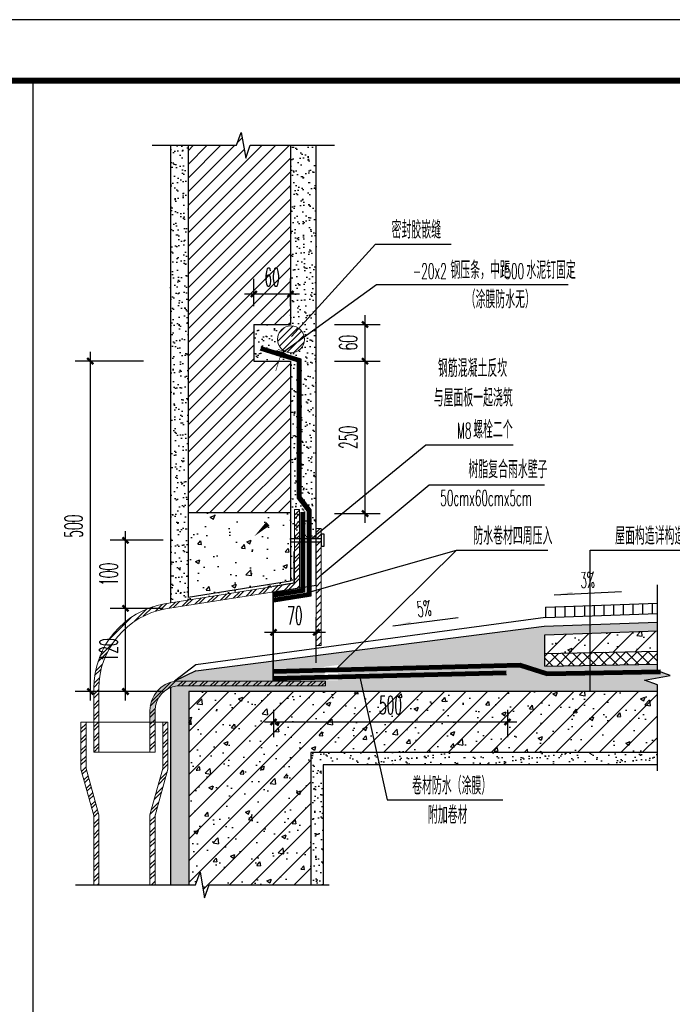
# Model space of a CAD drawing. Extents: x 1779708 to 7299578, y -1121471 to 88434.
# Tile 944 of 1056: x 6943745 to 6944814, y -938887 to -937273. Entities that reach past the tile are written whole.
import ezdxf

# ---------------------------------------------------------------- set-up
doc = ezdxf.new("R2010")
doc.units = 0
doc.header["$LTSCALE"] = 1000
doc.header["$MEASUREMENT"] = 0
doc.linetypes.add('CONTINOUS', pattern=[0])
doc.linetypes.add('DASH', pattern=[0.35, 0.25, -0.1])
doc.layers.get('0').update_dxf_attribs({"linetype": 'CONTINUOUS'})
doc.layers.get('Defpoints').update_dxf_attribs({"linetype": 'CONTINUOUS'})
for name, color, linetype in [('DIM_LEAD', 3, 'CONTINUOUS'), ('DIM_SYMB', 3, 'CONTINUOUS'), ('GROUND', 2, 'CONTINOUS'), ('PUB_DIM', 3, 'CONTINUOUS'), ('PUB_HATCH', 8, 'CONTINUOUS'), ('PUB_TEXT', 7, 'CONTINUOUS'), ('PUB_TITLE', 4, 'CONTINUOUS'), ('SURFACE', 6, 'CONTINUOUS'), ('WALL', 255, 'CONTINUOUS'), ('可见线', 6, 'CONTINUOUS'), ('水专业', 6, 'CONTINUOUS')]:
    doc.layers.add(name, color=color, linetype=linetype)
doc.styles.add('_TCH_DIM', font='SIMPLEX.shx', dxfattribs={"width": 0.7, "bigfont": 'GBCBIG.shx'})
doc.styles.add('_TCH_DIM_T3', font='SIMPLEX.shx', dxfattribs={"width": 0.4941176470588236, "bigfont": 'GBCBIG.shx'})
doc.dimstyles.new('_TCH_ARCH&&10', dxfattribs={"dimtxt": 29.75, "dimasz": 10, "dimexe": 25, "dimexo": 30, "dimgap": 12.625, "dimtad": 1, "dimdec": 0, "dimzin": 0, "dimdsep": 46, "dimtxsty": '_TCH_DIM_T3', "dimblk": 'ARCHTICK', "dimcen": 0.09, "dimdle": 15, "dimclrt": 7, "dimazin": 2, "dimtfac": 1, "dimtdec": 0, "dimtix": 1, "dimtmove": 2, "dimatfit": 3, "dimfxl": 250, "dimtolj": 1, "dimtzin": 0, "dimarcsym": 0})
pattern_1 = [(37.50000000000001, (6986152.086704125, -1354368.881029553), (-0.6299335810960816, 19.26823769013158), [0, -15.2, 0, -17, 0, -16.25]), (7.499999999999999, (6986152.086704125, -1354368.881029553), (17.69776705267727, 28.2214606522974), [0, -8.2, 0, -13.7, 0, -5.25]), (327.5, (6986139.786704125, -1354368.881029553), (31.14141861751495, 0.05659053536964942), [0, -5, 0, -18, 0, -23.5]), (317.5, (6986139.786704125, -1354368.881029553), (30.06126604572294, 8.776755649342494), [0, -2.5, 0, -11.8, 0, -13.5])]
pattern_2 = [(45, (6978926.430196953, -1351840.469872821), (-17.67766952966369, 17.67766952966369), []), (49.99999999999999, (6978926.430196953, -1351840.469872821), (71.72601826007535, -6.275213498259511), [7.5, -82.5]), (355, (6978926.430196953, -1351840.469872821), (-13.8751333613, 75.21921337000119), [6, -66]), (100.4514, (6978932.407364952, -1351840.992806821), (57.85093817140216, 68.94395420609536), [6.374018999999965, -70.11421119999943]), (46.18420000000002, (6978926.430196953, -1351820.469872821), (106.7241048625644, -16.55190143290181), [11.24999999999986, -123.7499999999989]), (96.63559999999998, (6978935.323871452, -1351821.849203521), (93.46627055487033, 97.41178709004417), [9.561028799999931, -105.1712999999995]), (351.1842, (6978926.430196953, -1351820.469872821), (93.46619451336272, 97.41186009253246), [9, -99]), (21, (6978936.430196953, -1351825.469872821), (59.69070521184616, -40.26188906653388), [7.5, -82.5]), (326.0000000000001, (6978936.430196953, -1351825.469872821), (24.33153319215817, 72.5150045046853), [6, -66]), (71.4514, (6978941.404420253, -1351828.825033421), (84.02226285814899, 32.25304967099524), [6.374019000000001, -70.1142112]), (37.50000000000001, (6978926.430196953, -1351840.469872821), (1.215985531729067, 33.28938538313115), [0, -65.19999999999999, 0, -67, 0, -66.25]), (7.499999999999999, (6978926.430196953, -1351840.469872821), (26.30695374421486, 39.44117118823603), [0, -38.2, 0, -63.7, 0, -25.25]), (327.5, (6978904.130196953, -1351840.469872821), (53.3822436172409, -2.255487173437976), [0, -25, 0, -78, 0, -103.5]), (317.5, (6978894.130196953, -1351840.469872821), (58.31861693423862, 10.01049823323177), [0, -32.5, 0, -51.8, 0, -73.5])]
pattern_3 = [(45, (6986152.086704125, -1354368.881029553), (-8.838834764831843, 8.838834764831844), []), (45, (6986157.979260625, -1354368.881029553), (-8.838834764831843, 8.838834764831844), [])]

# ---------------------------------------------------------------- blocks, each defined once
blk = doc.blocks.new('A$C3D8761CE')
at = {"layer": 'PUB_TITLE'}
blk.add_lwpolyline([(0.0004900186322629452, -0.0007429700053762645), (84100.00049001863, -0.0007429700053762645), (84100.00049001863, 59399.99925702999), (0.0004900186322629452, 59399.99925702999)], close=True, dxfattribs=at)
at = {"layer": 'PUB_TITLE', "const_width": 100}
blk.add_lwpolyline([(2500.000490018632, 999.9992570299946), (83100.00049001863, 999.9992570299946), (83100.00049001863, 58399.99925702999), (2500.000490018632, 58399.99925702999)], close=True, dxfattribs=at)
blk = doc.blocks.new('_ArchTick')
at = {"color": 0, "linetype": 'ByBlock', "const_width": 0.4}
blk.add_lwpolyline([(-0.5, -0.5), (0.5, 0.5)], dxfattribs=at)
blk = doc.blocks.new('*D2551')
at = {"layer": 'Defpoints', "color": 0, "transparency": 16777216}
for p in [(6944160.743383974, -938373.8959462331), (6944544.279758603, -938373.8959462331), (6944544.279758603, -938423.8959462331)]:
    blk.add_point(p, dxfattribs=at)
at = {"layer": 'PUB_DIM', "color": 0, "lineweight": -2, "transparency": 16777216}
for p, q in [((6944160.743383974, -938403.8959462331), (6944160.743383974, -938448.8959462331)), ((6944544.279758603, -938403.8959462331), (6944544.279758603, -938448.8959462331)), ((6944145.743383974, -938423.8959462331), (6944559.279758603, -938423.8959462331))]:
    blk.add_line(p, q, dxfattribs=at)
at = {"layer": 'PUB_DIM', "color": 0, "lineweight": -2, "transparency": 16777216, "xscale": 10, "yscale": 10, "zscale": 10, "rotation": 180}
blk.add_blockref('_ArchTick', (6944160.743383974, -938423.8959462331), dxfattribs=at)
at = {"layer": 'PUB_DIM', "color": 0, "lineweight": -2, "transparency": 16777216, "xscale": 10, "yscale": 10, "zscale": 10}
blk.add_blockref('_ArchTick', (6944544.279758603, -938423.8959462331), dxfattribs=at)
at = {"layer": 'PUB_DIM', "color": 7, "transparency": 16777216, "insert": (6944352.511571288, -938396.3959462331), "char_height": 29.75, "attachment_point": 5, "style": '_TCH_DIM_T3'}
blk.add_mtext('\\A1;500', dxfattribs=at)
blk = doc.blocks.new('*D2552')
at = {"layer": 'Defpoints', "color": 0, "transparency": 16777216}
for p in [(6943860.586048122, -937832.4036616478), (6943977.776725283, -937832.4036616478), (6943977.776725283, -938373.8959462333)]:
    blk.add_point(p, dxfattribs=at)
at = {"layer": 'PUB_DIM', "color": 0, "lineweight": -2, "transparency": 16777216}
for p, q in [((6943860.586048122, -938388.8959462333), (6943860.586048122, -937817.4036616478)), ((6943947.776725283, -937832.4036616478), (6943835.586048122, -937832.4036616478)), ((6943947.776725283, -938373.8959462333), (6943835.586048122, -938373.8959462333))]:
    blk.add_line(p, q, dxfattribs=at)
at = {"layer": 'PUB_DIM', "color": 0, "lineweight": -2, "transparency": 16777216, "xscale": 10, "yscale": 10, "zscale": 10}
for p, rotation in [((6943860.586048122, -937832.4036616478), 90), ((6943860.586048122, -938373.8959462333), 270)]:
    blk.add_blockref('_ArchTick', p, dxfattribs=dict(at, rotation=rotation))
at = {"layer": 'PUB_DIM', "color": 7, "transparency": 16777216, "insert": (6943833.086048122, -938103.1498039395), "char_height": 29.75, "attachment_point": 5, "rotation": 90, "style": '_TCH_DIM_T3'}
blk.add_mtext('\\A1;500', dxfattribs=at)
blk = doc.blocks.new('*D2553')
at = {"layer": 'Defpoints', "color": 0, "transparency": 16777216}
for p in [(6943918.15434901, -938237.7134233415), (6944009.873540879, -938237.7134233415), (6944009.873540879, -938373.8959462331)]:
    blk.add_point(p, dxfattribs=at)
at = {"layer": 'PUB_DIM', "color": 0, "lineweight": -2, "transparency": 16777216}
for p, q in [((6943918.15434901, -938388.8959462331), (6943918.15434901, -938222.7134233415)), ((6943979.873540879, -938237.7134233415), (6943893.15434901, -938237.7134233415)), ((6943979.873540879, -938373.8959462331), (6943893.15434901, -938373.8959462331))]:
    blk.add_line(p, q, dxfattribs=at)
at = {"layer": 'PUB_DIM', "color": 0, "lineweight": -2, "transparency": 16777216, "xscale": 10, "yscale": 10, "zscale": 10}
for p, rotation in [((6943918.15434901, -938237.7134233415), 90), ((6943918.15434901, -938373.8959462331), 270)]:
    blk.add_blockref('_ArchTick', p, dxfattribs=dict(at, rotation=rotation))
at = {"layer": 'PUB_DIM', "color": 7, "transparency": 16777216, "insert": (6943890.65434901, -938305.8046847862), "char_height": 29.75, "attachment_point": 5, "rotation": 90, "style": '_TCH_DIM_T3'}
blk.add_mtext('\\A1;120', dxfattribs=at)
blk = doc.blocks.new('*D2554')
at = {"layer": 'Defpoints', "color": 0, "transparency": 16777216}
for p in [(6943918.15434901, -938126.1454373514), (6944009.873540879, -938126.1454373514), (6944009.873540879, -938237.7134233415)]:
    blk.add_point(p, dxfattribs=at)
at = {"layer": 'PUB_DIM', "color": 0, "lineweight": -2, "transparency": 16777216}
for p, q in [((6943918.15434901, -938252.7134233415), (6943918.15434901, -938111.1454373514)), ((6943979.873540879, -938126.1454373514), (6943893.15434901, -938126.1454373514)), ((6943979.873540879, -938237.7134233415), (6943893.15434901, -938237.7134233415))]:
    blk.add_line(p, q, dxfattribs=at)
at = {"layer": 'PUB_DIM', "color": 0, "lineweight": -2, "transparency": 16777216, "xscale": 10, "yscale": 10, "zscale": 10}
for p, rotation in [((6943918.15434901, -938126.1454373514), 90), ((6943918.15434901, -938237.7134233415), 270)]:
    blk.add_blockref('_ArchTick', p, dxfattribs=dict(at, rotation=rotation))
at = {"layer": 'PUB_DIM', "color": 7, "transparency": 16777216, "insert": (6943890.65434901, -938181.9294303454), "char_height": 29.75, "attachment_point": 5, "rotation": 90, "style": '_TCH_DIM_T3'}
blk.add_mtext('\\A1;100', dxfattribs=at)
blk = doc.blocks.new('*D2555')
at = {"layer": 'Defpoints', "color": 0, "transparency": 16777216}
for p in [(6944230.743383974, -938276.8856706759), (6944160.743383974, -938356.8856706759), (6944230.743383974, -938356.8856706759)]:
    blk.add_point(p, dxfattribs=at)
at = {"layer": 'PUB_DIM', "color": 0, "lineweight": -2, "transparency": 16777216}
for p, q in [((6944160.743383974, -938326.8856706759), (6944160.743383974, -938251.8856706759)), ((6944230.743383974, -938326.8856706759), (6944230.743383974, -938251.8856706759)), ((6944145.743383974, -938276.8856706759), (6944245.743383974, -938276.8856706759))]:
    blk.add_line(p, q, dxfattribs=at)
at = {"layer": 'PUB_DIM', "color": 0, "lineweight": -2, "transparency": 16777216, "xscale": 10, "yscale": 10, "zscale": 10, "rotation": 180}
blk.add_blockref('_ArchTick', (6944160.743383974, -938276.8856706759), dxfattribs=at)
at = {"layer": 'PUB_DIM', "color": 0, "lineweight": -2, "transparency": 16777216, "xscale": 10, "yscale": 10, "zscale": 10}
blk.add_blockref('_ArchTick', (6944230.743383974, -938276.8856706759), dxfattribs=at)
at = {"layer": 'PUB_DIM', "color": 7, "transparency": 16777216, "insert": (6944195.743383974, -938249.3856706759), "char_height": 29.75, "attachment_point": 5, "style": '_TCH_DIM_T3'}
blk.add_mtext('\\A1;70', dxfattribs=at)
blk = doc.blocks.new('*D2556')
at = {"layer": 'Defpoints', "color": 0, "transparency": 16777216}
for p in [(6944230.743363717, -937772.4036616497), (6944310.743363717, -937772.4036616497), (6944230.743363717, -937832.4036616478)]:
    blk.add_point(p, dxfattribs=at)
at = {"layer": 'PUB_DIM', "color": 0, "lineweight": -2, "transparency": 16777216}
for p, q in [((6944260.743363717, -937772.4036616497), (6944335.743363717, -937772.4036616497)), ((6944310.743363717, -937847.4036616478), (6944310.743363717, -937757.4036616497)), ((6944260.743363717, -937832.4036616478), (6944335.743363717, -937832.4036616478))]:
    blk.add_line(p, q, dxfattribs=at)
at = {"layer": 'PUB_DIM', "color": 0, "lineweight": -2, "transparency": 16777216, "xscale": 10, "yscale": 10, "zscale": 10}
for p, rotation in [((6944310.743363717, -937772.4036616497), 90), ((6944310.743363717, -937832.4036616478), 270)]:
    blk.add_blockref('_ArchTick', p, dxfattribs=dict(at, rotation=rotation))
at = {"layer": 'PUB_DIM', "color": 7, "transparency": 16777216, "insert": (6944283.243363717, -937802.4036616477), "char_height": 29.75, "attachment_point": 5, "rotation": 90, "style": '_TCH_DIM_T3'}
blk.add_mtext('\\A1;60', dxfattribs=at)
blk = doc.blocks.new('*D2557')
at = {"layer": 'Defpoints', "color": 0, "transparency": 16777216}
for p in [(6944230.743363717, -937832.4036616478), (6944310.743363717, -937832.4036616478), (6944230.743363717, -938082.4036616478)]:
    blk.add_point(p, dxfattribs=at)
at = {"layer": 'PUB_DIM', "color": 0, "lineweight": -2, "transparency": 16777216}
for p, q in [((6944310.743363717, -938097.4036616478), (6944310.743363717, -937817.4036616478)), ((6944260.743363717, -937832.4036616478), (6944335.743363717, -937832.4036616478)), ((6944260.743363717, -938082.4036616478), (6944335.743363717, -938082.4036616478))]:
    blk.add_line(p, q, dxfattribs=at)
at = {"layer": 'PUB_DIM', "color": 0, "lineweight": -2, "transparency": 16777216, "xscale": 10, "yscale": 10, "zscale": 10}
for p, rotation in [((6944310.743363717, -937832.4036616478), 90), ((6944310.743363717, -938082.4036616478), 270)]:
    blk.add_blockref('_ArchTick', p, dxfattribs=dict(at, rotation=rotation))
at = {"layer": 'PUB_DIM', "color": 7, "transparency": 16777216, "insert": (6944283.243363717, -937957.4036616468), "char_height": 29.75, "attachment_point": 5, "rotation": 90, "style": '_TCH_DIM_T3'}
blk.add_mtext('\\A1;250', dxfattribs=at)
blk = doc.blocks.new('*D2558')
at = {"layer": 'Defpoints', "color": 0, "transparency": 16777216}
for p in [(6944188.59902301, -937722.4035985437), (6944128.48884257, -937772.4035985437), (6944188.59902301, -937772.4035985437)]:
    blk.add_point(p, dxfattribs=at)
at = {"layer": 'PUB_DIM', "color": 0, "lineweight": -2, "transparency": 16777216}
for p, q in [((6944128.48884257, -937742.4035985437), (6944128.48884257, -937697.4035985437)), ((6944188.59902301, -937742.4035985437), (6944188.59902301, -937697.4035985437)), ((6944113.48884257, -937722.4035985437), (6944203.59902301, -937722.4035985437))]:
    blk.add_line(p, q, dxfattribs=at)
at = {"layer": 'PUB_DIM', "color": 0, "lineweight": -2, "transparency": 16777216, "xscale": 10, "yscale": 10, "zscale": 10, "rotation": 180}
blk.add_blockref('_ArchTick', (6944128.48884257, -937722.4035985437), dxfattribs=at)
at = {"layer": 'PUB_DIM', "color": 0, "lineweight": -2, "transparency": 16777216, "xscale": 10, "yscale": 10, "zscale": 10}
blk.add_blockref('_ArchTick', (6944188.59902301, -937722.4035985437), dxfattribs=at)
at = {"layer": 'PUB_DIM', "color": 7, "transparency": 16777216, "insert": (6944158.54393279, -937694.9035985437), "char_height": 29.75, "attachment_point": 5, "style": '_TCH_DIM_T3'}
blk.add_mtext('\\A1;60', dxfattribs=at)

msp = doc.modelspace()

# ---------------------------------------------------------------- hatches: boundary and pattern name
at = {"layer": 'DIM_SYMB'}
for points in [[(6944620.962925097, -938215.9311793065), (6944650.929452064, -938214.5144007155), (6944650.740548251, -938210.5188637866)], [(6944356.145049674, -938267.11865407), (6944385.89154061, -938263.226832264), (6944385.372631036, -938259.2606334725)]]:
    msp.add_hatch(color=256, dxfattribs=at).paths.add_polyline_path(points)
at = {"layer": 'PUB_HATCH'}
h = msp.add_hatch(dxfattribs=at)
h.set_pattern_fill('ANSI31', color=256, scale=10, style=0)
h.set_pattern_definition([(45, (6927349.114544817, -937725.4657903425), (-11.22532015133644, 11.22532015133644), [])])
h.paths.add_polyline_path([(6944188.487544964, -937832.4036616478), (6944128.489006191, -937832.4035731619), (6944128.489006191, -937772.4035731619), (6944188.48884257, -937772.4036616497), (6944188.489821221, -937478.6432832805), (6944122.60109644, -937478.6432807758), (6944115.150203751, -937499.6432804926), (6944107.744472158, -937457.6432802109), (6944100.10109644, -937478.6432799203), (6944020.83582122, -937478.643276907), (6944020.823445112, -938081.1813372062), (6944188.480918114, -938081.1813372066)])
h = msp.add_hatch(dxfattribs=at)
h.set_pattern_fill('砂灰土', color=256, scale=5, style=0)
h.set_pattern_definition([(37.50000000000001, (6978926.430196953, -1351840.469872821), (-0.6299335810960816, 19.26823769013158), [0, -15.2, 0, -17, 0, -16.25]), (7.499999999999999, (6978926.430196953, -1351840.469872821), (17.69776705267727, 28.2214606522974), [0, -8.2, 0, -13.7, 0, -5.25]), (327.5, (6978914.130196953, -1351840.469872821), (31.14141861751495, 0.05659053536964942), [0, -5, 0, -18, 0, -23.5]), (317.5, (6978914.130196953, -1351840.469872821), (30.06126604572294, 8.776755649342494), [0, -2.5, 0, -11.8, 0, -13.5])])
h.paths.add_polyline_path([(6943991.95882901, -938077.6986014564), (6944020.824914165, -938094.7051880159), (6944020.825380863, -938081.1813372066), (6944020.811487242, -938081.1813372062), (6944020.825381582, -938081.1604976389), (6944020.835832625, -937478.6432763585), (6943991.958840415, -937478.6432763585)])
h.paths.add_polyline_path([(6943991.95882901, -938132.1034155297), (6943991.95882901, -938228.6478007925), (6944195.2162754, -938196.6189355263), (6944195.2162754, -938128.6088501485), (6944192.681171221, -938128.6088501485), (6944192.681171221, -938135.9854434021), (6944188.47957501, -938135.9854434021), (6944188.477930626, -938193.334244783), (6944020.820598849, -938219.7533216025), (6944020.824914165, -938094.7051880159), (6943991.95882901, -938077.6986014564)])
h = msp.add_hatch(dxfattribs=at)
h.set_pattern_fill('砂灰土', color=256, scale=5, style=0)
h.set_pattern_definition([(37.50000000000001, (6927349.114544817, -937725.4657903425), (-0.6299335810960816, 19.26823769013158), [0, -15.2, 0, -17, 0, -16.25]), (7.499999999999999, (6927349.114544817, -937725.4657903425), (17.69776705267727, 28.2214606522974), [0, -8.2, 0, -13.7, 0, -5.25]), (327.5, (6927336.814544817, -937725.4657903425), (31.14141861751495, 0.05659053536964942), [0, -5, 0, -18, 0, -23.5]), (317.5, (6927336.814544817, -937725.4657903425), (30.06126604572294, 8.776755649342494), [0, -2.5, 0, -11.8, 0, -13.5])])
h.paths.add_polyline_path([(6944230.74336387, -937478.6432848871), (6944188.489821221, -937478.6432832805), (6944188.48884257, -937772.4036616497), (6944128.489006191, -937772.4035731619), (6944128.489006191, -937832.4035731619), (6944188.487544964, -937832.4036616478), (6944188.479785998, -938123.681958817), (6944230.743366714, -938123.6820136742), (6944230.743363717, -938110.5241847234), (6944230.743363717, -938082.1027845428), (6944230.743363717, -937820.5189525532), (6944230.743363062, -937774.2683941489)])
h.paths.add_polyline_path([(6944211.437151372, -937796.7586748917, -1), (6944167.437151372, -937796.7586748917, -1)], flags=16)
h = msp.add_hatch(dxfattribs=at)
h.set_pattern_fill('ANSI31', color=256, scale=5, style=0)
h.set_pattern_definition([(45, (6927416.119124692, -937893.0393927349), (-5.61266007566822, 5.612660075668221), [])])
edge = h.paths.add_edge_path()
edge.add_arc((6944189.437151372, -937796.7586748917), 22, 0, 360)
h = msp.add_hatch(dxfattribs=at)
h.set_pattern_fill('金属', color=256, scale=5, style=0)
h.set_pattern_definition(pattern_3)
h.paths.add_polyline_path([(6943942.999508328, -938252.8825898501), (6943933.710736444, -938248.5826967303, 0.2616296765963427), (6943866.101607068, -938368.9461038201), (6943866.101607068, -938371.209832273), (6943874.496831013, -938367.1239484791, -0.269452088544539)])
h.paths.add_polyline_path([(6943874.484307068, -938368.9461038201, -0.003436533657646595), (6943874.496831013, -938367.1239484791), (6943866.101607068, -938371.209832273), (6943866.101607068, -938424.2405072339), (6943874.484307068, -938424.2405072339)])
h.paths.add_polyline_path([(6943874.484307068, -938424.2405072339), (6943866.101607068, -938424.2405072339), (6943866.101607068, -938473.1397378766), (6943874.484307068, -938473.1397378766)])
h.paths.add_polyline_path([(6943983.679439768, -938238.459515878), (6944203.5989754, -938203.8050749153), (6944203.5989754, -938128.6088501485), (6944195.2162754, -938128.6088501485), (6944195.2162754, -938196.6398662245), (6943982.289377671, -938230.1924225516, 0.0929292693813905), (6943933.710736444, -938248.5826967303), (6943942.999508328, -938252.8825898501, -0.08194434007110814)])
h.paths.add_polyline_path([(6944203.5989754, -938075.5338142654), (6944195.2162754, -938075.5338142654), (6944195.2162754, -938123.6820245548), (6944203.5989754, -938123.6820245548)])
h = msp.add_hatch(dxfattribs=at)
h.set_pattern_fill('混凝土', color=256, scale=10, style=0)
h.set_pattern_definition([(49.99999999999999, (6978926.430196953, -1351840.469872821), (71.72601826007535, -6.275213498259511), [7.5, -82.5]), (355, (6978926.430196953, -1351840.469872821), (-13.8751333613, 75.21921337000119), [6, -66]), (100.4514, (6978932.407364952, -1351840.992806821), (57.85093817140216, 68.94395420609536), [6.374018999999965, -70.11421119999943]), (46.18420000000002, (6978926.430196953, -1351820.469872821), (106.7241048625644, -16.55190143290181), [11.24999999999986, -123.7499999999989]), (96.63559999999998, (6978935.323871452, -1351821.849203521), (93.46627055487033, 97.41178709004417), [9.561028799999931, -105.1712999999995]), (351.1842, (6978926.430196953, -1351820.469872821), (93.46619451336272, 97.41186009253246), [9, -99]), (21, (6978936.430196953, -1351825.469872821), (59.69070521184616, -40.26188906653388), [7.5, -82.5]), (326.0000000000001, (6978936.430196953, -1351825.469872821), (24.33153319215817, 72.5150045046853), [6, -66]), (71.4514, (6978941.404420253, -1351828.825033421), (84.02226285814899, 32.25304967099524), [6.374019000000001, -70.1142112]), (37.50000000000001, (6978926.430196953, -1351840.469872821), (1.215985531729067, 33.28938538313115), [0, -65.19999999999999, 0, -67, 0, -66.25]), (7.499999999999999, (6978926.430196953, -1351840.469872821), (26.30695374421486, 39.44117118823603), [0, -38.2, 0, -63.7, 0, -25.25]), (327.5, (6978904.130196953, -1351840.469872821), (53.3822436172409, -2.255487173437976), [0, -25, 0, -78, 0, -103.5]), (317.5, (6978894.130196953, -1351840.469872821), (58.31861693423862, 10.01049823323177), [0, -32.5, 0, -51.8, 0, -73.5])])
h.paths.add_polyline_path([(6944020.825380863, -938081.1813372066), (6944020.820598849, -938219.7533216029), (6944188.477930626, -938193.334244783), (6944188.48114643, -938081.1813372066)])
h = msp.add_hatch(dxfattribs=at)
h.set_pattern_fill('玻璃', color=256, scale=12.57405, style=0)
h.set_pattern_definition([(45, (6978678.986108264, -418427.9764526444), (-5.556997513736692, 5.556997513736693), [])])
edge = h.paths.add_edge_path()
edge.add_line((6944230.743383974, -938106.9612572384), (6944239.126083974, -938106.9612572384))
edge.add_line((6944239.126083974, -938106.9612572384), (6944239.126083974, -938298.8104488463))
edge.add_line((6944239.126083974, -938298.8104488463), (6944230.743383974, -938298.8104488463))
edge.add_line((6944230.743383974, -938298.8104488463), (6944230.743383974, -938107.8594563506))
h = msp.add_hatch(dxfattribs=at)
h.set_pattern_fill('ANSI31', color=256, scale=10, angle=45, style=0)
h.set_pattern_definition([(90, (6986152.086704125, -1354368.881029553), (-15.875, 2.664535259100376e-15), [])])
h.paths.add_polyline_path([(6944789.867655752, -938229.2897191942), (6944606.259862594, -938235.7228631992), (6944606.552044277, -938252.4831697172), (6944789.867416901, -938246.0602713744)])
h = msp.add_hatch(dxfattribs=at)
h.set_pattern_fill('砂灰土', color=256, scale=5, style=0)
h.set_pattern_definition(pattern_1)
h.paths.add_polyline_path([(6944605.495203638, -938311.5986215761), (6944605.495203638, -938281.1808004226), (6944789.867008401, -938274.7423951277), (6944789.86721066, -938260.5410922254), (6944604.260335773, -938267.0226271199), (6944033.637536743, -938340.0189656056), (6943998.653806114, -938357.0229368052), (6943998.656290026, -938357.0210543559, 0.3643975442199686), (6943958.311307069, -938405.0287206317), (6943958.311307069, -938424.2405072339), (6943966.694007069, -938424.2405072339), (6943966.694007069, -938405.0287206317, -0.3059391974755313), (6943991.95882901, -938367.6028770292), (6943991.95882901, -938691.0090814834), (6944021.95882901, -938691.0090814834), (6944021.95882901, -938373.8959462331), (6944789.865596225, -938373.8959462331), (6944789.865753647, -938362.8428327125), (6944768.865862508, -938355.1991587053), (6944810.865967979, -938347.7940236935), (6944789.866074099, -938340.3428327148), (6944789.866235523, -938329.0086739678), (6944605.495203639, -938332.5592572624)])
h.paths.add_polyline_path([(6944266.22073675, -938355.7064235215), (6944244.489486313, -938355.7064235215), (6944244.489486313, -938333.3286827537), (6944266.22073675, -938330.6398998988)], flags=16)
h = msp.add_hatch(dxfattribs=at)
h.set_pattern_fill('钢筋混凝土', color=256, scale=10, style=0)
h.set_pattern_definition(pattern_2)
h.paths.add_polyline_path([(6944789.865968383, -938308.0480434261), (6944789.866681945, -938274.7424065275), (6944605.495203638, -938281.1808004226), (6944605.495203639, -938311.5986215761)])
h = msp.add_hatch(dxfattribs=at)
h.set_pattern_fill('ANSI37', color=256, scale=8, style=0)
h.set_pattern_definition([(45, (6978926.430196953, -1351840.469872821), (-8.980256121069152, 8.980256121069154), []), (135, (6978926.430196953, -1351840.469872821), (-8.980256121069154, -8.980256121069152), [])])
h.paths.add_polyline_path([(6944789.866534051, -938308.0480325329), (6944605.495203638, -938311.5986215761), (6944605.495203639, -938332.5592572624), (6944789.866235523, -938329.0086739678)])
h = msp.add_hatch(dxfattribs=at)
h.set_pattern_fill('金属', color=256, scale=5, style=0)
h.set_pattern_definition(pattern_3)
edge = h.paths.add_edge_path()
edge.add_line((6943958.311307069, -938473.1397378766), (6943958.311307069, -938424.2405072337))
edge.add_line((6943958.311307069, -938424.2405072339), (6943958.311307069, -938405.028720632))
edge.add_arc((6944007.047936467, -938405.0298150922), 48.73662941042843, 98.9431294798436, 179.9987133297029, ccw=False)
edge.add_line((6943999.471630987, -938356.8856706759), (6944245.723960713, -938356.8856706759))
edge.add_line((6944245.723960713, -938356.8856706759), (6944245.723960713, -938364.8856706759))
edge.add_line((6944245.723960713, -938364.8856706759), (6944002.939121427, -938364.8856706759))
edge.add_arc((6944007.046016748, -938405.0281431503), 40.35200968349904, 95.84149129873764, 180.000819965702)
edge.add_line((6943966.694007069, -938405.0287206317), (6943966.694007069, -938473.1397378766))
edge.add_line((6943966.694007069, -938473.1397378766), (6943958.311307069, -938473.1397378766))
h = msp.add_hatch(dxfattribs=at)
h.set_pattern_fill('钢筋混凝土', color=256, scale=10, style=0)
h.set_pattern_definition(pattern_2)
h.paths.add_polyline_path([(6944221.95882901, -938473.8959462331), (6944789.864171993, -938473.8959462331), (6944789.865596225, -938373.8959462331), (6944021.95882901, -938373.8959462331), (6944021.95882901, -938691.0090814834), (6944032.780218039, -938691.0090814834), (6944040.423592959, -938670.0090814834), (6944047.829326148, -938712.0090814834), (6944055.280218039, -938691.0090814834), (6944221.95882901, -938691.0090814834)])
h = msp.add_hatch(dxfattribs=at)
h.set_pattern_fill('金属', color=256, scale=5, style=0)
h.set_pattern_definition(pattern_3)
h.paths.add_polyline_path([(6943853.545815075, -938424.2405072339), (6943845.163115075, -938424.2405072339), (6943845.163115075, -938501.3425638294), (6943866.101607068, -938577.3105338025), (6943866.101607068, -938691.0090814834), (6943874.484307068, -938691.0090814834), (6943874.484307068, -938576.1764471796), (6943853.545815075, -938500.208477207)])
h.paths.add_polyline_path([(6943979.249799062, -938500.2084772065), (6943958.311307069, -938576.1764471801), (6943958.311307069, -938691.0090814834), (6943966.694007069, -938691.0090814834), (6943966.694007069, -938577.3105338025), (6943987.632499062, -938501.3425638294), (6943987.632499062, -938424.2405072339), (6943979.249799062, -938424.2405072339)])
h = msp.add_hatch(dxfattribs=at)
h.set_pattern_fill('砂灰土', color=256, scale=5, style=0)
h.set_pattern_definition(pattern_1)
h.paths.add_polyline_path([(6944789.864171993, -938473.8959462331), (6944221.95882901, -938473.8959462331), (6944221.95882901, -938691.0090814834), (6944241.95882901, -938691.0090814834), (6944241.95882901, -938493.8959462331), (6944789.863887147, -938493.8959462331)], flags=17)

# ---------------------------------------------------------------- linework, layer by layer
at = {"layer": 'DIM_LEAD'}
for p, q in [((6944190.177696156, -937792.2127612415), (6944327.863477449, -937640.731404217)), ((6944327.863477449, -937640.731404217), (6944451.889736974, -937640.731404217)), ((6944173.345622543, -937819.7894943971), (6944329.71460625, -937706.8015213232)), ((6944173.345622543, -937819.7894943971), (6944329.71460625, -937706.8015213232)), ((6944329.71460625, -937706.8015213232), (6944643.507062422, -937706.8015213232)), ((6944219.285565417, -938126.6295934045), (6944410.546844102, -937969.7793009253)), ((6944410.546844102, -937969.7793009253), (6944553.477352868, -937969.7793009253)), ((6944239.126083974, -938182.966037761), (6944415.606959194, -938035.052305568)), ((6944415.606959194, -938035.052305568), (6944604.938379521, -938035.052305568)), ((6944190.202779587, -938219.1411099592), (6944460.403717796, -938142.3330250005)), ((6944262.394276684, -938338.4008890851), (6944460.403717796, -938142.3330250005)), ((6944460.403717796, -938142.3330250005), (6944610.093959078, -938142.3330250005)), ((6944679.935088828, -938373.8959462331), (6944679.935088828, -938142.3330250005)), ((6944679.935088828, -938142.3330250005), (6944869.240670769, -938142.3330250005)), ((6944300.928347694, -938345.7308377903), (6944347.216963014, -938551.7119536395)), ((6944347.216963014, -938551.7119536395), (6944536.326839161, -938551.7119536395))]:
    msp.add_line(p, q, dxfattribs=at)
msp.add_lwpolyline([(6944558.04743193, -937868.0476725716, 0, 0, 0), (6944403.709704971, -937868.0476725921, 0, 0, 0), (6944129.447586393, -938119.3838406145, 0, 8.000000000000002, 0), (6944151.565053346, -938099.1152033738, 0, 0, 0)], format="xyseb", dxfattribs=at)
at = {"layer": 'DIM_SYMB'}
for points in [[(6943961.95882901, -937478.6432746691), (6944100.10109644, -937478.6432799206), (6944107.744472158, -937457.6432802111), (6944115.150203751, -937499.6432804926), (6944122.60109644, -937478.6432807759), (6944260.74336387, -937478.6432860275)], [(6944789.863744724, -938503.8959462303), (6944789.865753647, -938362.8428327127), (6944768.865862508, -938355.1991587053), (6944810.865967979, -938347.7940236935), (6944789.866074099, -938340.342832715), (6944789.868083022, -938199.2897191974)], [(6944730.92219488, -938210.7324474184), (6944620.962925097, -938215.9311793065)], [(6944463.618961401, -938253.0575228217), (6944356.145049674, -938267.11865407)], [(6943836.101607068, -938691.0090814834), (6944032.780218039, -938691.0090814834), (6944040.423592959, -938670.0090814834), (6944047.829326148, -938712.0090814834), (6944055.280218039, -938691.0090814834), (6944251.95882901, -938691.0090814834)]]:
    msp.add_lwpolyline(points, dxfattribs=at)
at = {"layer": 'GROUND', "lineweight": 0}
for p, q in [((6944159.743383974, -938356.8856706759), (6944159.743383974, -938210.7157433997)), ((6943845.163115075, -938424.2405072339), (6943845.163115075, -938501.3425638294)), ((6943845.26157901, -938424.2405072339), (6943979.249799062, -938424.2405072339)), ((6943853.545815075, -938424.2405072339), (6943853.545815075, -938500.2084772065)), ((6943979.249799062, -938424.2405072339), (6943979.249799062, -938500.2084772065)), ((6943987.632499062, -938424.2405072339), (6943987.632499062, -938501.3425638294)), ((6943845.163115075, -938501.3425638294), (6943866.101607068, -938577.3105338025)), ((6943853.545815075, -938500.2084772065), (6943874.484307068, -938576.1764471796)), ((6943979.249799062, -938500.2084772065), (6943958.311307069, -938576.1764471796)), ((6943987.632499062, -938501.3425638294), (6943966.694007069, -938577.3105338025)), ((6943866.101607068, -938576.1764471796), (6943866.101607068, -938691.0090814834)), ((6943874.484307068, -938576.1764471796), (6943874.484307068, -938691.0090814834)), ((6943958.311307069, -938576.1764471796), (6943958.311307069, -938691.0090814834)), ((6943966.694007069, -938576.1764471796), (6943966.694007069, -938691.0090814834))]:
    msp.add_line(p, q, dxfattribs=at)
for points in [[(6943983.761815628, -938238.444791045, 0.3633941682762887), (6943874.484307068, -938368.9461038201), (6943874.484307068, -938473.1397378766), (6943866.101607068, -938473.1397378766), (6943866.101607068, -938368.9461038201, -0.3633941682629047), (6943982.289377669, -938230.1924225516), (6944195.2162754, -938196.6398662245), (6944195.2162754, -938075.5338142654), (6944203.5989754, -938075.5338142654), (6944203.5989754, -938203.8050749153), (6943983.679439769, -938238.459515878)], [(6943874.484307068, -938473.1397378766), (6943966.694007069, -938473.1397378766), (6943966.694007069, -938405.0287206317, -0.3846536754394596), (6944002.939121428, -938364.8856706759), (6944245.723960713, -938364.8856706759), (6944245.723960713, -938356.8856706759), (6943999.471630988, -938356.8856706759, 0.3692077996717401), (6943958.311307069, -938405.0287206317), (6943958.311307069, -938473.1397378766)]]:
    msp.add_lwpolyline(points, format="xyb", dxfattribs=at)
for points in [[(6944159.743383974, -938201.2172678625), (6944194.2162754, -938195.7851047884), (6944194.2162754, -938144.2305323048)], [(6944203.603782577, -938203.804317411), (6944203.603782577, -938204.8166566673), (6944160.743383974, -938211.5705048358), (6944160.743383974, -938356.8856706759)], [(6943845.163115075, -938424.2405072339), (6943845.26157901, -938424.2405072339)], [(6943987.632499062, -938424.2405072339), (6943979.249799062, -938424.2405072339)]]:
    msp.add_lwpolyline(points, dxfattribs=at)
at = {"layer": 'PUB_HATCH'}
msp.add_line((6943766.139732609, -937372.8515226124), (6943766.139732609, -939169.2335577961), dxfattribs=at)
at = {"layer": 'SURFACE'}
for p, q in [((6944606.259862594, -938235.7228631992), (6944789.867655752, -938229.2897191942)), ((6944606.259862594, -938235.7228631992), (6944606.552044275, -938252.4831696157)), ((6944606.552044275, -938252.4831696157), (6944033.637536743, -938330.5102915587)), ((6944606.553345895, -938252.4831241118), (6944789.867296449, -938246.0602755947)), ((6944033.637536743, -938340.0189656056), (6944604.260335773, -938267.0226271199)), ((6944604.260335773, -938267.0226271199), (6944789.866986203, -938260.5411000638)), ((6944605.495203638, -938281.1808004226), (6944789.866681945, -938274.7424065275)), ((6944605.495203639, -938311.5986215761), (6944605.495203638, -938281.1808004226)), ((6944605.495203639, -938311.5986215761), (6944789.865968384, -938308.0480434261)), ((6944605.495203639, -938332.5592572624), (6944605.495203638, -938311.5986215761)), ((6944033.637536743, -938330.5102915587), (6943998.653806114, -938357.0229368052)), ((6944605.495203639, -938332.5592572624), (6944789.866235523, -938329.0086739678)), ((6944033.637536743, -938340.0189656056), (6943998.653806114, -938357.0229368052)), ((6943991.95882901, -938367.6028770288), (6943991.95882901, -938691.0090814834))]:
    msp.add_line(p, q, dxfattribs=at)
for points in [[(6943991.95882901, -937478.6432758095), (6943991.95882901, -938228.6687314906)], [(6944203.603782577, -938203.804317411), (6944230.743383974, -938199.4760757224), (6944230.743363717, -938110.5241847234), (6944230.743363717, -938082.1027845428), (6944230.743363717, -937820.5189525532), (6944230.743363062, -937774.2683941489), (6944230.743363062, -937774.2683941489), (6944230.743363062, -937774.2683941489), (6944230.74336387, -937478.6432758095)], [(6944239.126083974, -938123.6820245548), (6944188.479720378, -938123.681958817), (6944188.479720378, -938128.6087844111), (6944239.126083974, -938128.6088501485)], [(6944789.864171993, -938493.8959462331), (6944241.95882901, -938493.8959462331), (6944241.95882901, -938691.0090814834)]]:
    msp.add_lwpolyline(points, dxfattribs=at)
at = {"layer": 'SURFACE', "linetype": 'DASH', "ltscale": 0.05, "const_width": 0.9999999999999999}
msp.add_lwpolyline([(6944174.874763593, -937815.3315888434), (6944164.402151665, -937848.7280617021)], dxfattribs=at)
at = {"layer": 'SURFACE', "color": 1, "const_width": 2}
msp.add_lwpolyline([(6944167.288955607, -937816.1278783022), (6944180.647544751, -937820.3169230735)], dxfattribs=at)
at = {"layer": 'SURFACE', "const_width": 0.9999999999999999}
msp.add_lwpolyline([(6944168.195469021, -937813.2370664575), (6944181.554058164, -937817.4261112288)], dxfattribs=at)
at = {"layer": 'SURFACE', "lineweight": 0}
msp.add_lwpolyline([(6944230.743383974, -938106.9612572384), (6944239.126083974, -938106.9612572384), (6944239.126083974, -938298.8104488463), (6944230.743383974, -938298.8104488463), (6944230.743383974, -938107.8594563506)], dxfattribs=at)
at = {"layer": 'SURFACE'}
msp.add_lwpolyline([(6944244.052909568, -938116.3054313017), (6944239.126083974, -938116.3054313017), (6944239.126083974, -938135.9854434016), (6944244.052909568, -938135.9854434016)], close=True, dxfattribs=at)
at = {"layer": 'SURFACE', "color": 1, "lineweight": 0}
msp.add_circle((6944189.437151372, -937796.7586748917), 22, dxfattribs=at)
at = {"layer": 'WALL'}
for p, q in [((6944020.83582122, -937478.6432758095), (6944020.820598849, -938219.7533216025)), ((6944188.489821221, -937478.6432758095), (6944188.48884257, -937772.4036616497)), ((6944128.48884257, -937772.4035731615), (6944128.488642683, -937832.4035731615)), ((6944128.48884257, -937772.4035731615), (6944188.48884257, -937772.4036616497)), ((6944128.488642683, -937832.4035731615), (6944188.487544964, -937832.4036616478)), ((6944188.487544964, -937832.4036616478), (6944188.477930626, -938193.334244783)), ((6944188.477781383, -938081.1813372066), (6944020.820199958, -938081.1813372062)), ((6944188.477930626, -938193.334244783), (6944020.820598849, -938219.7533216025))]:
    msp.add_line(p, q, dxfattribs=at)
for points in [[(6944789.864171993, -938373.8959462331), (6944021.95882901, -938373.8959462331), (6944021.95882901, -938691.0090814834)], [(6944789.864171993, -938473.8959462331), (6944221.95882901, -938473.8959462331), (6944221.95882901, -938691.0090814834)]]:
    msp.add_lwpolyline(points, dxfattribs=at)
at = {"layer": '水专业', "linetype": 'DASH', "ltscale": 0.2, "const_width": 6}
for points in [[(6944160.743383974, -938223.7481592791), (6944219.6621752, -938214.5340606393), (6944219.6621752, -938077.3772697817), (6944203.104506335, -938056.1064228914), (6944203.104506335, -937831.5804402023), (6944139.671355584, -937811.6592391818)], [(6944160.743383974, -938215.6509233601), (6944209.1621752, -938208.0788820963), (6944209.1621752, -938080.0074479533)], [(6944160.743383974, -938352.1312093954), (6944542.31924369, -938342.877983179)]]:
    msp.add_lwpolyline(points, dxfattribs=at)
at = {"layer": '水专业'}
for points in [[(6944160.279858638, -938220.7841848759), (6944216.6621752, -938211.9667564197), (6944216.6621752, -938078.4072645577), (6944200.104506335, -938057.1364176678), (6944200.104506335, -937833.8130371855), (6944138.809934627, -937814.532904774)], [(6944161.20690931, -938226.7121336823), (6944222.6621752, -938217.1013648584), (6944222.6621752, -938076.3472750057), (6944206.104506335, -938055.0764281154), (6944206.104506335, -937829.3478432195), (6944140.53277654, -937808.7855735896)], [(6944160.279858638, -938212.6869489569), (6944206.1621752, -938205.5115778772), (6944206.1621752, -938080.0074479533)], [(6944161.20690931, -938218.6148977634), (6944212.1621752, -938210.6461863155), (6944212.1621752, -938080.0074479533)], [(6944160.670655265, -938349.1320911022), (6944542.24651498, -938339.8788648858)], [(6944160.816112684, -938355.1303276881), (6944542.3919724, -938345.8771014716)]]:
    msp.add_lwpolyline(points, dxfattribs=at)
at = {"layer": '水专业', "linetype": 'DASH', "ltscale": 0.2, "const_width": 6, "elevation": -1.257405e-08}
msp.add_lwpolyline([(6944160.743383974, -938341.0527220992), (6944564.436234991, -938330.5213238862), (6944608.91200501, -938344.6877397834), (6944795.10515451, -938341.173667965)], dxfattribs=at)
at = {"layer": '水专业', "elevation": -1.257405e-08}
for points in [[(6944160.665147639, -938338.0537424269), (6944564.864217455, -938327.5091381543), (6944609.350580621, -938341.6789281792), (6944795.048544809, -938338.1742021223)], [(6944160.82162031, -938344.051701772), (6944564.008252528, -938333.5335096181), (6944608.4734294, -938347.6965513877), (6944795.16176421, -938344.1731338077)]]:
    msp.add_lwpolyline(points, dxfattribs=at)

# ---------------------------------------------------------------- block references
at = {"layer": '可见线', "xscale": 0.1000000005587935, "yscale": 0.1000000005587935, "zscale": 0.1000000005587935}
msp.add_blockref('A$C3D8761CE', (6938569.166316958, -943212.8514497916), dxfattribs=at)

# ---------------------------------------------------------------- texts
at = {"layer": 'PUB_TEXT', "style": '_TCH_DIM'}
for s, height, width, p in [('密封胶嵌缝', 28.93617021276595, 0.7, (6944354.355330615, -937631.731404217)), ('-20x2', 25.5, 0.4941176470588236, (6944388.945829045, -937697.8015213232)), ('钢压条，中距', 28.93617021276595, 0.7, (6944450.745829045, -937697.8015213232)), ('500', 25.5, 0.4941176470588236, (6944539.213914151, -937697.8015213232)), ('水泥钉固定', 28.93617021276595, 0.7, (6944575.213914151, -937697.8015213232)), ('（涂膜防水无）', 28.93617021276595, 0.7, (6944475.666234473, -937745.8015213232)), ('防水卷材四周压入', 28.93617021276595, 0.7, (6944488.293018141, -938133.3330250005)), ('屋面构造详构造做法表', 28.93617021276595, 0.7, (6944720.58983779, -938133.3330250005)), ('卷材防水（涂膜）', 28.93617021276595, 0.7, (6944387.964018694, -938542.7119536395)), ('附加卷材', 28.93617021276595, 0.7, (6944413.846369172, -938590.7119536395))]:
    msp.add_text(s, height=height, dxfattribs=dict(at, width=width)).set_placement(p)
at = {"layer": 'PUB_TEXT', "color": 7, "style": '_TCH_DIM'}
for s, height, rotation, width, p in [('钢筋混凝土反坎', 28.93617021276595, 7.606309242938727e-09, 0.7, (6944430.277504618, -937858.6276725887)), ('3%', 25.5, 2.706854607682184, 0.4941176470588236, (6944664.110411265, -938204.4606997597)), ('5%', 25.5, 7.453839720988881, 0.4941176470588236, (6944397.356306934, -938252.2265825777))]:
    msp.add_text(s, height=height, rotation=rotation, dxfattribs=dict(at, width=width)).set_placement(p)
at = {"layer": 'PUB_TEXT', "style": '_TCH_DIM', "width": 0.7}
msp.add_text('与屋面板一起浇筑', height=28.93617021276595, rotation=7.519874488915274e-09, dxfattribs=at).set_placement((6944423.240270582, -937907.0476725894))
at = {"layer": 'PUB_TEXT', "color": 7, "style": '_TCH_DIM'}
for s, height, width, p in [('M8', 25.5, 0.4941176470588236, (6944461.556076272, -937959.1835562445)), ('螺栓二个', 28.93617021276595, 0.7, (6944487.956076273, -937959.1835562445)), ('树脂复合雨水壁子', 28.93617021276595, 0.7, (6944480.214975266, -938024.4565608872)), ('50cmx60cmx5cm', 25.5, 0.4941176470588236, (6944433.938379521, -938069.552305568))]:
    msp.add_text(s, height=height, dxfattribs=dict(at, width=width)).set_placement(p)

# ---------------------------------------------------------------- dimensions: what is measured, and where the dimension line sits
at = {"layer": 'PUB_DIM'}
for p1, p2, distance, picture, middle in [((6944128.48884257, -937772.4035985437), (6944188.59902301, -937772.4035985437), 50, '*D2558', (6944158.54393279, -937694.9035985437)), ((6944230.743363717, -937832.4036616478), (6944230.743363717, -937772.4036616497), -80, '*D2556', (6944283.243363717, -937802.4036616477)), ((6944160.743383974, -938356.8856706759), (6944230.743383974, -938356.8856706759), 80, '*D2555', (6944195.743383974, -938249.3856706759))]:
    dim = msp.add_aligned_dim(p1=p1, p2=p2, distance=distance, dimstyle='_TCH_ARCH&&10', dxfattribs=at)
    dim.commit()
    dim.dimension.update_dxf_attribs({"geometry": picture, "text_midpoint": middle})
for p1, p2, distance, text, picture, middle in [((6943977.776725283, -938373.8959462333), (6943977.776725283, -937832.4036616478), 117.1906771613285, '500', '*D2552', (6943833.086048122, -938103.1498039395)), ((6944230.743363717, -938082.4036616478), (6944230.743363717, -937832.4036616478), -80, '250', '*D2557', (6944283.243363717, -937957.4036616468)), ((6944009.873540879, -938237.7134233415), (6944009.873540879, -938126.1454373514), 91.7191918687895, '100', '*D2554', (6943890.65434901, -938181.9294303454)), ((6944009.873540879, -938373.8959462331), (6944009.873540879, -938237.7134233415), 91.7191918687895, '120', '*D2553', (6943890.65434901, -938305.8046847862)), ((6944160.743383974, -938373.8959462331), (6944544.279758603, -938373.8959462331), -50, '500', '*D2551', (6944352.511571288, -938396.3959462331))]:
    dim = msp.add_aligned_dim(p1=p1, p2=p2, distance=distance, text=text, dimstyle='_TCH_ARCH&&10', dxfattribs=at)
    dim.commit()
    dim.dimension.update_dxf_attribs({"geometry": picture, "text_midpoint": middle})

doc.saveas('drawing.dxf')
